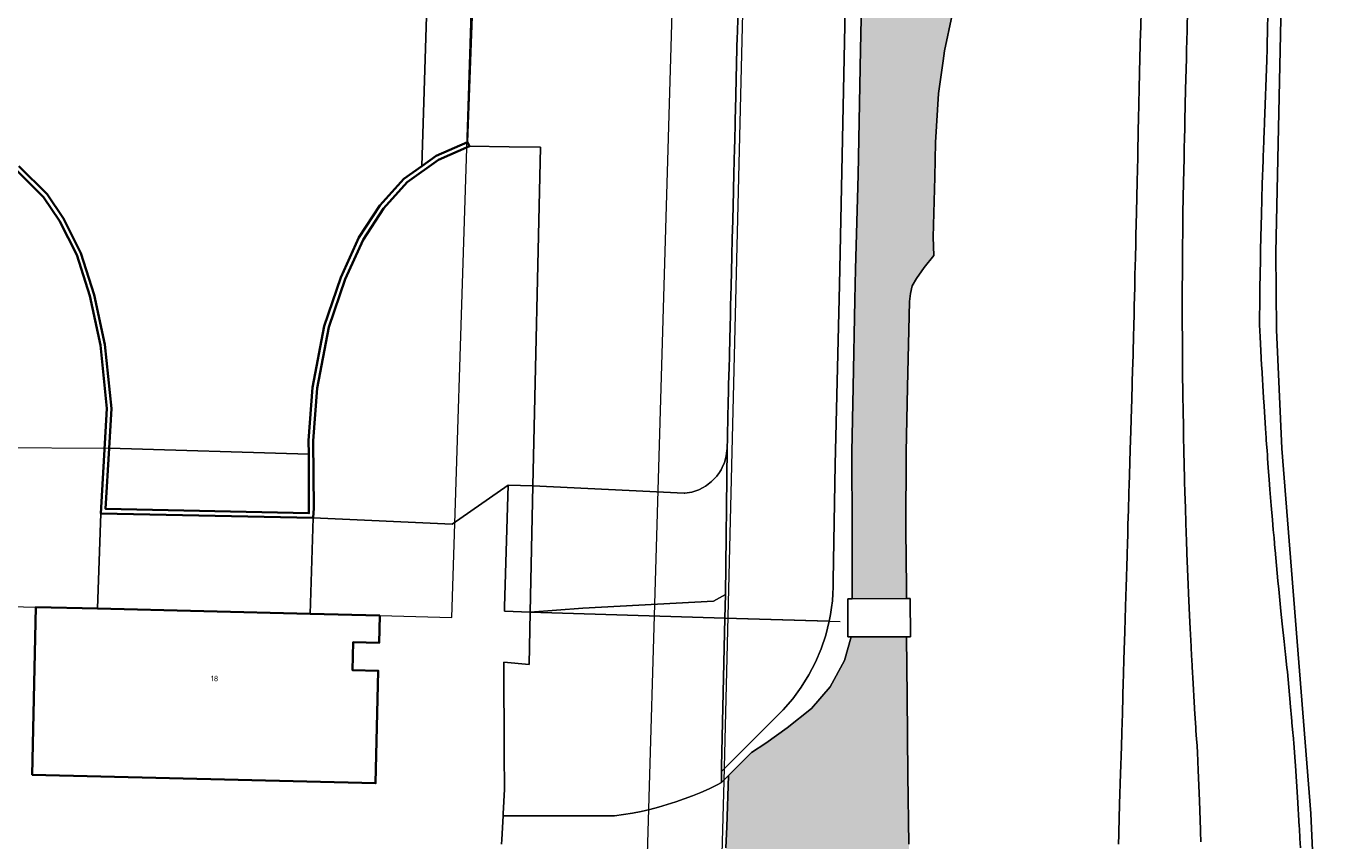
# Model space of a CAD drawing. Header units: metres. Extents: x 250001 to 257773, y 598992 to 609118.
# Tile 472 of 656: x 253793 to 253878, y 604022 to 604075. Entities that reach past the tile are written whole.
import ezdxf
from ezdxf.enums import TextEntityAlignment as Align
from ezdxf.lldxf.tags import DXFTag

# ---------------------------------------------------------------- set-up
doc = ezdxf.new("R2010")
doc.units = ezdxf.units.M
for name, color, linetype, lineweight in [('B-WE-FV-GELEIDING_WILDROOSTER-GV', 252, 'Continuous', 18), ('B-WE-GK-KADEMUUR-GV', 252, 'Continuous', 35), ('B-WE-GR-GRAS-GV', 252, 'Continuous', 13), ('B-WE-GW-TALUD_KRUIN-G', 252, 'Continuous', 18), ('B-WE-IE-TERREINAFSCHEIDING_KUNSTMATIG_HEKWERK-G', 252, 'IE-TERREINAFSCHEIDING-KUNSTMATIG', 18), ('B-WE-KG-GRENS_PERCEEL-G', 150, 'KG-PERCEEL', 18), ('B-WE-KW-KUNSTWERK_GEMAAL-GV', 252, 'Continuous', 18), ('B-WE-OG-BEBOUWING-GV', 1, 'Continuous', 35), ('B-WE-OG-BEBOUWING-T18', 7, 'Continuous', 18), ('B-WE-OG-WATER-GV', 252, 'Continuous', 18), ('B-WE-OG-WATER_SLOOT-GV', 252, 'Continuous', 18), ('B-WE-VH-VERHARDING_BETON-GV', 252, 'Continuous', 18), ('B-WE-VH-VERHARDING_GESLOTEN-GV', 252, 'Continuous', 18), ('B-WE-VH-VERHARDING_OPEN-GV', 252, 'Continuous', 18), ('N-WE-VH-VERHARDING_ASFALT-A', 252, 'Continuous', 18), ('X-XX-AL-REFERENTIE-G', 7, 'Continuous', 18)]:
    doc.layers.add(name, color=color, linetype=linetype, lineweight=lineweight)
doc.styles.add('NLCS-ISO-ANNOTATIEF-T18', font='NLCS-ISO.ttf', dxfattribs={"height": 1.8})
doc.styles.get("Standard").update_dxf_attribs({"font": 'NLCS-ISO.ttf'})
doc.linetypes.add('IE-TERREINAFSCHEIDING-KUNSTMATIG', pattern='A,4,[82,NLCS.shx,S=0.75,R=90,X=0,Y=0],4,-2', length=10)
tags = doc.linetypes.add('KG-PERCEEL', pattern='A,5.5,-2,["P",Standard,S=1.8,R=0,X=-0.5,Y=-0.9],-2,5.5,-2,[5,NLCS.SHX,S=0.75,R=0,X=0,Y=0],-2', length=19).pattern_tags.tags
tags[6] = DXFTag(74, 10)

# ---------------------------------------------------------------- blocks, each defined once
blk = doc.blocks.new('BS2021-132-Xref-KAD-20210617')
at = {"layer": 'B-WE-KG-GRENS_PERCEEL-G', "flags": 128}
for points in [[(253838.25, 604026.06), (253840.24, 604107.63), (253841.404, 604155.428)], [(253753.404, 604104.425), (253753.42, 604105.39), (253753.73, 604105.62), (253758.21, 604106.48), (253782.39, 604102.18), (253785.75, 604101.08), (253788.36, 604098.52), (253789.46, 604095.42), (253790.05, 604092.03), (253788.908, 604037.43), (253793.77, 604037.31), (253793.53, 604026.48), (253815.73, 604025.93), (253815.9, 604033.2), (253814.23, 604033.24), (253814.27, 604035.04), (253815.95, 604035), (253815.99, 604036.76), (253820.648, 604036.645), (253822.5, 604094.64), (253823.15, 604097.54), (253824.38, 604100.37), (253836.41, 604125.016)], [(253823.066, 603694.22), (253824.846, 603714.819), (253825.742, 603745.812), (253827.078, 603745.812), (253827.218, 603749.437), (253825.846, 603749.462), (253827.756, 603815.568), (253827.88, 603817.7), (253828.81, 603854.54), (253829.44, 603887.65), (253830.8, 603925.15), (253830.92, 603939.77), (253836.27, 604122.77), (253836.41, 604125.016)], [(253829.319, 603700.791), (253838.25, 604026.06)]]:
    blk.add_lwpolyline(points, dxfattribs=at)
blk = doc.blocks.new('BS2021-132-Xref-BGT-GRIJS-20210617-aangepast')
at = {"layer": 'B-WE-FV-GELEIDING_WILDROOSTER-GV', "flags": 128}
blk.add_lwpolyline([(253850.31, 604035.395), (253850.29, 604037.859), (253846.246, 604037.854), (253846.25, 604035.388)], close=True, dxfattribs=at)
at = {"layer": 'B-WE-GK-KADEMUUR-GV', "flags": 128}
blk.add_lwpolyline([(253792.452, 604065.599), (253794.256, 604063.791), (253795.3, 604062.275), (253796.404, 604060.061), (253797.249, 604057.415), (253797.937, 604054.227), (253798.358, 604050.139), (253797.96, 604043.364), (253811.694, 604043.071), (253811.74, 604043.713), (253811.7, 604048.06), (253811.948, 604051.451), (253812.701, 604055.393), (253813.749, 604058.489), (253814.913, 604061.035), (253816.239, 604063.067), (253817.761, 604064.765), (253819.789, 604066.208), (253821.791, 604067.085), (253821.67, 604067.36), (253819.64, 604066.47), (253818.708, 604065.807), (253817.56, 604064.99), (253816, 604063.25), (253814.65, 604061.18), (253813.47, 604058.6), (253812.41, 604055.47), (253811.65, 604051.49), (253811.4, 604048.07), (253811.408, 604047.195), (253811.416, 604043.378), (253798.278, 604043.657), (253798.508, 604047.576), (253798.659, 604050.145), (253798.233, 604054.275), (253797.539, 604057.493), (253796.683, 604060.175), (253795.559, 604062.428), (253794.488, 604063.984), (253792.666, 604065.809)], dxfattribs=at)
at = {"layer": 'B-WE-GR-GRAS-GV', "flags": 128}
for points in [[(253822.17, 604080.73), (253821.67, 604067.36), (253821.791, 604067.085), (253824.359, 604067.049), (253826.376, 604067.018), (253825.893, 604045.156), (253835.678, 604044.661), (253835.688, 604044.662), (253835.711, 604044.666), (253836.161, 604044.738), (253836.626, 604044.892), (253836.896, 604045.035), (253837.059, 604045.12), (253837.11, 604045.159), (253837.449, 604045.415), (253837.786, 604045.77), (253837.837, 604045.845), (253837.953, 604046.016), (253837.981, 604046.057), (253838.061, 604046.175), (253838.136, 604046.337), (253838.267, 604046.62), (253838.272, 604046.639), (253838.397, 604047.091), (253838.43, 604047.399), (253838.446, 604047.552), (253838.463, 604048.209), (253838.503, 604049.753), (253838.517, 604050.35), (253838.57, 604052.491), (253838.572, 604052.561), (253838.574, 604052.628), (253838.599, 604053.649), (253838.623, 604054.631), (253838.644, 604055.466), (253838.661, 604056.158), (253838.676, 604056.77), (253838.708, 604058.064), (253838.71, 604058.131), (253838.71, 604058.144), (253838.729, 604058.909), (253838.758, 604060.092), (253838.782, 604061.047), (253838.786, 604061.224), (253838.796, 604061.609), (253838.834, 604063.185), (253838.887, 604065.323), (253838.928, 604066.957), (253838.94, 604067.461), (253838.941, 604067.508), (253838.967, 604068.542), (253838.975, 604068.881), (253838.989, 604069.427), (253839.038, 604071.426), (253839.087, 604073.426), (253839.106, 604074.173), (253839.111, 604074.401), (253839.137, 604075.425)], [(253839.137, 604075.425), (253839.111, 604074.401), (253839.106, 604074.173), (253839.087, 604073.426), (253839.038, 604071.426), (253838.989, 604069.427), (253838.975, 604068.881), (253838.967, 604068.542), (253838.941, 604067.508), (253838.94, 604067.461), (253838.928, 604066.957), (253838.887, 604065.323), (253838.834, 604063.185), (253838.796, 604061.609), (253838.786, 604061.224), (253838.782, 604061.047), (253838.758, 604060.092), (253838.729, 604058.909), (253838.71, 604058.144), (253838.71, 604058.131), (253838.708, 604058.064), (253838.676, 604056.77), (253838.661, 604056.158), (253838.644, 604055.466), (253838.623, 604054.631), (253838.599, 604053.649), (253838.574, 604052.628), (253838.572, 604052.561), (253838.57, 604052.491), (253838.517, 604050.35), (253838.503, 604049.753), (253838.463, 604048.209), (253838.446, 604047.552), (253838.343, 604038.118), (253838.309, 604036.606), (253845.053, 604036.4), (253845.136, 604036.837), (253845.203, 604037.277), (253845.253, 604037.719), (253845.287, 604038.163), (253845.304, 604038.608), (253845.304, 604039.053), (253845.439, 604046.526), (253845.718, 604058.13), (253846.226, 604083.259)], [(253846.226, 604083.259), (253845.718, 604058.13), (253845.439, 604046.526), (253845.304, 604039.053), (253845.304, 604038.608), (253845.287, 604038.163), (253845.253, 604037.719), (253845.203, 604037.277), (253845.136, 604036.837), (253845.053, 604036.4), (253844.827, 604035.496), (253844.531, 604034.612), (253844.167, 604033.753), (253843.737, 604032.926), (253843.244, 604032.135), (253842.691, 604031.384), (253842.08, 604030.679), (253841.417, 604030.024), (253838.09, 604026.684), (253838.087, 604025.973), (253838.54, 604026.428), (253840.022, 604027.916), (253840.954, 604028.526), (253842.334, 604029.509), (253843.901, 604030.769), (253845.106, 604032.152), (253846.04, 604033.859), (253846.465, 604035.388), (253846.25, 604035.388), (253846.246, 604037.854), (253846.531, 604037.854), (253846.541, 604039.478), (253846.522, 604041.105), (253846.526, 604042.254), (253846.514, 604047.34), (253846.594, 604051.53), (253846.709, 604057.16), (253846.744, 604059.134), (253846.912, 604065.234), (253847.063, 604073.307), (253847.223, 604080.474)], [(253873.432, 604076.637), (253873.39, 604074.637), (253873.368, 604073.613), (253873.36, 604073.385), (253873.333, 604072.638), (253873.187, 604068.64), (253873.162, 604067.947), (253873.149, 604067.634), (253873.112, 604066.679), (253873.11, 604066.636), (253873.093, 604066.17), (253873.041, 604064.661), (253872.983, 604062.686), (253872.947, 604061.229), (253872.939, 604060.874), (253872.936, 604060.71), (253872.919, 604059.828), (253872.9, 604058.735), (253872.89, 604058.028), (253872.89, 604058.016), (253872.889, 604057.954), (253872.875, 604056.759), (253872.87, 604056.193), (253872.866, 604055.554), (253872.902, 604054.782), (253872.947, 604053.876), (253872.996, 604052.934), (253872.999, 604052.872), (253873.003, 604052.807), (253873.12, 604050.833), (253873.155, 604050.283), (253873.248, 604048.86), (253873.29, 604048.254), (253873.3, 604048.114), (253873.32, 604047.831), (253873.349, 604047.418), (253873.35, 604047.4), (253873.369, 604047.143), (253873.38, 604046.995), (253873.388, 604046.888), (253873.39, 604046.851), (253873.402, 604046.696), (253873.407, 604046.629), (253873.431, 604046.31), (253873.489, 604045.549), (253873.538, 604044.917), (253873.623, 604043.867), (253873.699, 604042.948), (253873.755, 604042.296), (253873.8, 604041.786), (253873.802, 604041.762), (253873.861, 604041.098), (253873.872, 604040.979), (253874.055, 604039.013), (253874.107, 604038.475), (253874.25, 604037.047), (253874.334, 604036.223), (253874.455, 604035.083), (253874.525, 604034.436), (253874.544, 604034.264), (253874.594, 604033.811), (253874.639, 604033.41), (253874.664, 604033.118), (253874.836, 604031.157), (253874.838, 604031.141), (253874.842, 604031.097), (253874.949, 604029.94), (253874.958, 604029.845), (253875.021, 604029.194), (253875.026, 604029.135), (253875.034, 604029.06), (253875.106, 604028.235), (253875.15, 604027.616), (253875.189, 604027.059), (253875.321, 604025.029), (253875.433, 604023.137), (253875.441, 604022.997), (253875.476, 604022.354), (253875.508, 604021.755)], [(253876.656, 604013.536), (253876.187, 604023.972), (253874.31, 604047.55), (253873.952, 604055.225), (253873.91, 604060.231), (253875.234, 604121.607)], [(253865.228, 604076.825), (253865.182, 604074.826), (253865.158, 604073.802), (253865.153, 604073.574), (253865.136, 604072.827), (253865.09, 604070.827), (253865.044, 604068.828), (253865.028, 604068.17), (253865.021, 604067.85), (253864.999, 604066.876), (253864.998, 604066.832), (253864.987, 604066.357), (253864.951, 604064.818), (253864.905, 604062.804), (253864.871, 604061.319), (253864.863, 604060.956), (253864.859, 604060.79), (253864.838, 604059.891), (253864.812, 604058.776), (253864.796, 604058.056), (253864.796, 604058.043), (253864.794, 604057.98), (253864.766, 604056.761), (253864.753, 604056.185), (253864.736, 604055.533), (253864.715, 604054.746), (253864.69, 604053.821), (253864.665, 604052.86), (253864.663, 604052.797), (253864.661, 604052.731), (253864.601, 604050.714), (253864.585, 604050.152), (253864.541, 604048.697), (253864.523, 604048.078), (253864.519, 604047.934), (253864.51, 604047.645), (253864.497, 604047.221), (253864.497, 604047.203), (253864.489, 604046.94), (253864.484, 604046.789), (253864.481, 604046.679), (253864.48, 604046.641), (253864.475, 604046.482), (253864.473, 604046.413), (253864.464, 604046.087), (253864.457, 604045.854), (253864.456, 604045.819), (253864.453, 604045.742), (253864.44, 604045.307), (253864.421, 604044.66), (253864.389, 604043.583), (253864.361, 604042.639), (253864.341, 604041.971), (253864.325, 604041.446), (253864.325, 604041.422), (253864.304, 604040.74), (253864.301, 604040.618), (253864.24, 604038.595), (253864.224, 604038.041), (253864.18, 604036.571), (253864.155, 604035.721), (253864.12, 604034.545), (253864.1, 604033.876), (253864.095, 604033.699), (253864.081, 604033.23), (253864.068, 604032.816), (253864.059, 604032.515), (253863.999, 604030.489), (253863.998, 604030.472), (253863.997, 604030.427), (253863.961, 604029.23), (253863.959, 604029.132), (253863.956, 604029.035), (253863.939, 604028.458), (253863.937, 604028.397), (253863.934, 604028.319), (253863.916, 604027.71), (253863.898, 604027.106), (253863.882, 604026.564), (253863.823, 604024.587), (253863.768, 604022.748), (253863.764, 604022.612), (253863.746, 604021.987)], [(253869.077, 604022.154), (253869.057, 604022.787), (253869.052, 604022.924), (253868.986, 604024.785), (253868.903, 604026.784), (253868.879, 604027.331), (253868.851, 604027.941), (253868.803, 604028.644), (253868.798, 604028.721), (253868.794, 604028.781), (253868.757, 604029.348), (253868.751, 604029.442), (253868.745, 604029.539), (253868.67, 604030.716), (253868.667, 604030.76), (253868.666, 604030.777), (253868.548, 604032.77), (253868.532, 604033.067), (253868.509, 604033.475), (253868.484, 604033.936), (253868.474, 604034.111), (253868.439, 604034.77), (253868.381, 604035.93), (253868.34, 604036.768), (253868.274, 604038.219), (253868.25, 604038.766), (253868.17, 604040.764), (253868.165, 604040.884), (253868.141, 604041.559), (253868.14, 604041.583), (253868.122, 604042.101), (253868.099, 604042.763), (253868.07, 604043.697), (253868.038, 604044.762), (253868.02, 604045.403), (253868.009, 604045.834), (253868.007, 604045.909), (253868.006, 604045.944), (253868.001, 604046.175), (253867.993, 604046.498), (253867.991, 604046.567), (253867.987, 604046.724), (253867.986, 604046.761), (253867.984, 604046.87), (253867.98, 604047.019), (253867.975, 604047.28), (253867.974, 604047.299), (253867.965, 604047.718), (253867.959, 604048.005), (253867.956, 604048.147), (253867.944, 604048.761), (253867.92, 604050.203), (253867.912, 604050.76), (253867.888, 604052.76), (253867.888, 604052.826), (253867.887, 604052.888), (253867.88, 604053.842), (253867.875, 604054.76), (253867.872, 604055.541), (253867.871, 604056.188), (253867.871, 604056.76), (253867.873, 604057.97), (253867.873, 604058.045), (253867.876, 604058.76), (253867.883, 604059.867), (253867.891, 604060.76), (253867.893, 604060.925), (253867.897, 604061.286), (253867.916, 604062.76), (253867.95, 604064.76), (253867.982, 604066.288), (253867.993, 604066.759), (253867.994, 604066.803), (253868.019, 604067.77), (253868.027, 604068.088), (253868.043, 604068.759), (253868.089, 604070.758), (253868.135, 604072.758), (253868.152, 604073.505), (253868.157, 604073.733), (253868.181, 604074.757), (253868.227, 604076.756)], [(253868.227, 604076.756), (253868.181, 604074.757), (253868.157, 604073.733), (253868.152, 604073.505), (253868.135, 604072.758), (253868.089, 604070.758), (253868.043, 604068.759), (253868.027, 604068.088), (253868.019, 604067.77), (253867.994, 604066.803), (253867.993, 604066.759), (253867.982, 604066.288), (253867.95, 604064.76), (253867.916, 604062.76), (253867.897, 604061.286), (253867.893, 604060.925), (253867.891, 604060.76), (253867.883, 604059.867), (253867.876, 604058.76), (253867.873, 604058.045), (253867.873, 604057.97), (253867.871, 604056.76), (253867.871, 604056.188), (253867.872, 604055.541), (253867.875, 604054.76), (253867.88, 604053.842), (253867.887, 604052.888), (253867.888, 604052.826), (253867.888, 604052.76), (253867.912, 604050.76), (253867.92, 604050.203), (253867.944, 604048.761), (253867.956, 604048.147), (253867.959, 604048.005), (253867.965, 604047.718), (253867.974, 604047.299), (253867.975, 604047.28), (253867.98, 604047.019), (253867.984, 604046.87), (253867.986, 604046.761), (253867.987, 604046.724), (253867.991, 604046.567), (253867.993, 604046.498), (253868.001, 604046.175), (253868.006, 604045.944), (253868.007, 604045.909), (253868.009, 604045.834), (253868.02, 604045.403), (253868.038, 604044.762), (253868.07, 604043.697), (253868.099, 604042.763), (253868.122, 604042.101), (253868.14, 604041.583), (253868.141, 604041.559), (253868.165, 604040.884), (253868.17, 604040.764), (253868.25, 604038.766), (253868.274, 604038.219), (253868.34, 604036.768), (253868.381, 604035.93), (253868.439, 604034.77), (253868.474, 604034.111), (253868.484, 604033.936), (253868.509, 604033.475), (253868.532, 604033.067), (253868.548, 604032.77), (253868.666, 604030.777), (253868.667, 604030.76), (253868.67, 604030.716), (253868.745, 604029.539), (253868.751, 604029.442), (253868.757, 604029.348), (253868.794, 604028.781), (253868.798, 604028.721), (253868.803, 604028.644), (253868.851, 604027.941), (253868.879, 604027.331), (253868.903, 604026.784), (253868.986, 604024.785), (253869.052, 604022.924), (253869.057, 604022.787), (253869.077, 604022.154)], [(253875.508, 604021.755), (253875.476, 604022.354), (253875.441, 604022.997), (253875.433, 604023.137), (253875.321, 604025.029), (253875.189, 604027.059), (253875.15, 604027.616), (253875.106, 604028.235), (253875.034, 604029.06), (253875.026, 604029.135), (253875.021, 604029.194), (253874.958, 604029.845), (253874.949, 604029.94), (253874.842, 604031.097), (253874.838, 604031.141), (253874.836, 604031.157), (253874.664, 604033.118), (253874.639, 604033.41), (253874.594, 604033.811), (253874.544, 604034.264), (253874.525, 604034.436), (253874.455, 604035.083), (253874.334, 604036.223), (253874.25, 604037.047), (253874.107, 604038.475), (253874.055, 604039.013), (253873.872, 604040.979), (253873.861, 604041.098), (253873.802, 604041.762), (253873.8, 604041.786), (253873.755, 604042.296), (253873.699, 604042.948), (253873.623, 604043.867), (253873.538, 604044.917), (253873.489, 604045.549), (253873.431, 604046.31), (253873.407, 604046.629), (253873.402, 604046.696), (253873.39, 604046.851), (253873.388, 604046.888), (253873.38, 604046.995), (253873.369, 604047.143), (253873.35, 604047.4), (253873.349, 604047.418), (253873.32, 604047.831), (253873.3, 604048.114), (253873.29, 604048.254), (253873.248, 604048.86), (253873.155, 604050.283), (253873.12, 604050.833), (253873.003, 604052.807), (253872.999, 604052.872), (253872.996, 604052.934), (253872.947, 604053.876), (253872.902, 604054.782), (253872.866, 604055.554), (253872.87, 604056.193), (253872.875, 604056.759), (253872.889, 604057.954), (253872.89, 604058.016), (253872.89, 604058.028), (253872.9, 604058.735), (253872.919, 604059.828), (253872.936, 604060.71), (253872.939, 604060.874), (253872.947, 604061.229), (253872.983, 604062.686), (253873.041, 604064.661), (253873.093, 604066.17), (253873.11, 604066.636), (253873.112, 604066.679), (253873.149, 604067.634), (253873.162, 604067.947), (253873.187, 604068.64), (253873.333, 604072.638), (253873.36, 604073.385), (253873.368, 604073.613), (253873.39, 604074.637), (253873.432, 604076.637)]]:
    blk.add_lwpolyline(points, dxfattribs=at)
for points in [[(253838.446, 604047.552), (253838.43, 604047.399), (253838.397, 604047.091), (253838.272, 604046.639), (253838.267, 604046.62), (253838.136, 604046.337), (253838.061, 604046.175), (253837.981, 604046.057), (253837.953, 604046.016), (253837.837, 604045.845), (253837.786, 604045.77), (253837.449, 604045.415), (253837.11, 604045.159), (253837.059, 604045.12), (253836.896, 604045.035), (253836.626, 604044.892), (253836.161, 604044.738), (253835.711, 604044.666), (253835.688, 604044.662), (253835.678, 604044.661), (253825.893, 604045.156), (253825.721, 604036.991), (253829.125, 604037.25), (253837.565, 604037.692), (253838.343, 604038.118)], [(253838.309, 604036.606), (253838.343, 604038.118), (253837.565, 604037.692), (253829.125, 604037.25), (253825.721, 604036.991)], [(253838.309, 604036.606), (253825.721, 604036.991), (253825.649, 604033.597), (253824.022, 604033.758), (253824.045, 604027.837), (253824.054, 604025.549), (253823.974, 604023.956), (253823.967, 604023.825), (253831.179, 604023.819), (253831.753, 604023.901), (253832.324, 604023.999), (253832.892, 604024.113), (253833.456, 604024.242), (253834.017, 604024.387), (253834.574, 604024.548), (253835.126, 604024.724), (253835.673, 604024.915), (253836.214, 604025.12), (253836.75, 604025.341), (253837.279, 604025.577), (253837.802, 604025.827), (253838.087, 604025.973), (253838.09, 604026.684), (253838.091, 604026.996)], [(253843.244, 604032.135), (253843.737, 604032.926), (253844.167, 604033.753), (253844.531, 604034.612), (253844.827, 604035.496), (253845.053, 604036.4), (253838.309, 604036.606), (253838.091, 604026.996), (253838.09, 604026.684), (253841.417, 604030.024), (253842.08, 604030.679), (253842.691, 604031.384)]]:
    blk.add_lwpolyline(points, close=True, dxfattribs=at)
at = {"layer": 'B-WE-GW-TALUD_KRUIN-G', "flags": 128}
for points in [[(253865.228, 604076.825), (253865.182, 604074.826), (253865.158, 604073.802), (253865.153, 604073.574), (253865.136, 604072.827), (253865.09, 604070.827), (253865.044, 604068.828), (253865.028, 604068.17), (253865.021, 604067.85), (253864.999, 604066.876), (253864.998, 604066.832), (253864.987, 604066.357), (253864.951, 604064.818), (253864.905, 604062.804), (253864.871, 604061.319), (253864.863, 604060.956), (253864.859, 604060.79), (253864.838, 604059.891), (253864.812, 604058.776), (253864.796, 604058.056), (253864.796, 604058.043), (253864.794, 604057.98), (253864.766, 604056.761), (253864.753, 604056.185), (253864.736, 604055.533), (253864.715, 604054.746), (253864.69, 604053.821), (253864.665, 604052.86), (253864.663, 604052.797), (253864.661, 604052.731), (253864.601, 604050.714), (253864.585, 604050.152), (253864.541, 604048.697), (253864.523, 604048.078), (253864.519, 604047.934), (253864.51, 604047.645), (253864.497, 604047.221), (253864.497, 604047.203), (253864.489, 604046.94), (253864.484, 604046.789), (253864.481, 604046.679), (253864.48, 604046.641), (253864.475, 604046.482), (253864.473, 604046.413), (253864.464, 604046.087), (253864.457, 604045.854), (253864.456, 604045.819), (253864.453, 604045.742), (253864.44, 604045.307), (253864.421, 604044.66), (253864.389, 604043.583), (253864.361, 604042.639), (253864.341, 604041.971), (253864.325, 604041.446), (253864.325, 604041.422), (253864.304, 604040.74), (253864.301, 604040.618), (253864.24, 604038.595), (253864.224, 604038.041), (253864.18, 604036.571), (253864.155, 604035.721), (253864.12, 604034.545), (253864.1, 604033.876), (253864.095, 604033.699), (253864.081, 604033.23), (253864.068, 604032.816), (253864.059, 604032.515), (253863.999, 604030.489), (253863.998, 604030.472), (253863.997, 604030.427), (253863.961, 604029.23), (253863.959, 604029.132), (253863.956, 604029.035), (253863.939, 604028.458), (253863.937, 604028.397), (253863.934, 604028.319), (253863.916, 604027.71), (253863.898, 604027.106), (253863.882, 604026.564), (253863.823, 604024.587), (253863.768, 604022.748), (253863.764, 604022.612), (253863.746, 604021.987)], [(253869.077, 604022.154), (253869.057, 604022.787), (253869.052, 604022.924), (253868.986, 604024.785), (253868.903, 604026.784), (253868.879, 604027.331), (253868.851, 604027.941), (253868.803, 604028.644), (253868.798, 604028.721), (253868.794, 604028.781), (253868.757, 604029.348), (253868.751, 604029.442), (253868.745, 604029.539), (253868.67, 604030.716), (253868.667, 604030.76), (253868.666, 604030.777), (253868.548, 604032.77), (253868.532, 604033.067), (253868.509, 604033.475), (253868.484, 604033.936), (253868.474, 604034.111), (253868.439, 604034.77), (253868.381, 604035.93), (253868.34, 604036.768), (253868.274, 604038.219), (253868.25, 604038.766), (253868.17, 604040.764), (253868.165, 604040.884), (253868.141, 604041.559), (253868.14, 604041.583), (253868.122, 604042.101), (253868.099, 604042.763), (253868.07, 604043.697), (253868.038, 604044.762), (253868.02, 604045.403), (253868.009, 604045.834), (253868.007, 604045.909), (253868.006, 604045.944), (253868.001, 604046.175), (253867.993, 604046.498), (253867.991, 604046.567), (253867.987, 604046.724), (253867.986, 604046.761), (253867.984, 604046.87), (253867.98, 604047.019), (253867.975, 604047.28), (253867.974, 604047.299), (253867.965, 604047.718), (253867.959, 604048.005), (253867.956, 604048.147), (253867.944, 604048.761), (253867.92, 604050.203), (253867.912, 604050.76), (253867.888, 604052.76), (253867.888, 604052.826), (253867.887, 604052.888), (253867.88, 604053.842), (253867.875, 604054.76), (253867.872, 604055.541), (253867.871, 604056.188), (253867.871, 604056.76), (253867.873, 604057.97), (253867.873, 604058.045), (253867.876, 604058.76), (253867.883, 604059.867), (253867.891, 604060.76), (253867.893, 604060.925), (253867.897, 604061.286), (253867.916, 604062.76), (253867.95, 604064.76), (253867.982, 604066.288), (253867.993, 604066.759), (253867.994, 604066.803), (253868.019, 604067.77), (253868.027, 604068.088), (253868.043, 604068.759), (253868.089, 604070.758), (253868.135, 604072.758), (253868.152, 604073.505), (253868.157, 604073.733), (253868.181, 604074.757), (253868.227, 604076.756)], [(253868.227, 604076.756), (253868.181, 604074.757), (253868.157, 604073.733), (253868.152, 604073.505), (253868.135, 604072.758), (253868.089, 604070.758), (253868.043, 604068.759), (253868.027, 604068.088), (253868.019, 604067.77), (253867.994, 604066.803), (253867.993, 604066.759), (253867.982, 604066.288), (253867.95, 604064.76), (253867.916, 604062.76), (253867.897, 604061.286), (253867.893, 604060.925), (253867.891, 604060.76), (253867.883, 604059.867), (253867.876, 604058.76), (253867.873, 604058.045), (253867.873, 604057.97), (253867.871, 604056.76), (253867.871, 604056.188), (253867.872, 604055.541), (253867.875, 604054.76), (253867.88, 604053.842), (253867.887, 604052.888), (253867.888, 604052.826), (253867.888, 604052.76), (253867.912, 604050.76), (253867.92, 604050.203), (253867.944, 604048.761), (253867.956, 604048.147), (253867.959, 604048.005), (253867.965, 604047.718), (253867.974, 604047.299), (253867.975, 604047.28), (253867.98, 604047.019), (253867.984, 604046.87), (253867.986, 604046.761), (253867.987, 604046.724), (253867.991, 604046.567), (253867.993, 604046.498), (253868.001, 604046.175), (253868.006, 604045.944), (253868.007, 604045.909), (253868.009, 604045.834), (253868.02, 604045.403), (253868.038, 604044.762), (253868.07, 604043.697), (253868.099, 604042.763), (253868.122, 604042.101), (253868.14, 604041.583), (253868.141, 604041.559), (253868.165, 604040.884), (253868.17, 604040.764), (253868.25, 604038.766), (253868.274, 604038.219), (253868.34, 604036.768), (253868.381, 604035.93), (253868.439, 604034.77), (253868.474, 604034.111), (253868.484, 604033.936), (253868.509, 604033.475), (253868.532, 604033.067), (253868.548, 604032.77), (253868.666, 604030.777), (253868.667, 604030.76), (253868.67, 604030.716), (253868.745, 604029.539), (253868.751, 604029.442), (253868.757, 604029.348), (253868.794, 604028.781), (253868.798, 604028.721), (253868.803, 604028.644), (253868.851, 604027.941), (253868.879, 604027.331), (253868.903, 604026.784), (253868.986, 604024.785), (253869.052, 604022.924), (253869.057, 604022.787), (253869.077, 604022.154)]]:
    blk.add_lwpolyline(points, dxfattribs=at)
at = {"layer": 'B-WE-IE-TERREINAFSCHEIDING_KUNSTMATIG_HEKWERK-G', "flags": 128}
for points in [[(253825.893, 604045.156), (253826.376, 604067.018), (253824.359, 604067.049), (253821.791, 604067.085)], [(253788.258, 604063.389), (253791.154, 604063.389), (253791.057, 604047.621), (253798.508, 604047.576)], [(253811.694, 604043.071), (253820.67, 604042.675), (253824.288, 604045.189)], [(253825.721, 604036.991), (253825.893, 604045.156)], [(253838.309, 604036.606), (253825.721, 604036.991)], [(253838.309, 604036.606), (253845.749, 604036.379)]]:
    blk.add_lwpolyline(points, dxfattribs=at)
at = {"layer": 'B-WE-KW-KUNSTWERK_GEMAAL-GV', "flags": 128}
blk.add_lwpolyline([(253811.408, 604047.195), (253798.508, 604047.576), (253798.278, 604043.657), (253811.416, 604043.378)], close=True, dxfattribs=at)
at = {"layer": 'B-WE-OG-BEBOUWING-GV', "flags": 128}
blk.add_lwpolyline([(253797.757, 604037.211), (253793.77, 604037.31), (253793.53, 604026.48), (253815.73, 604025.93), (253815.9, 604033.2), (253814.23, 604033.24), (253814.27, 604035.04), (253815.95, 604035), (253815.99, 604036.76), (253811.488, 604036.871)], close=True, dxfattribs=at)
at = {"layer": 'B-WE-OG-WATER-GV', "flags": 128}
blk.add_lwpolyline([(253792.666, 604065.809), (253794.488, 604063.984), (253795.559, 604062.428), (253796.683, 604060.175), (253797.539, 604057.493), (253798.233, 604054.275), (253798.659, 604050.145), (253798.508, 604047.576), (253811.408, 604047.195), (253811.4, 604048.07), (253811.65, 604051.49), (253812.41, 604055.47), (253813.47, 604058.6), (253814.65, 604061.18), (253816, 604063.25), (253817.56, 604064.99), (253818.708, 604065.807), (253819.013, 604075.481), (253819.228, 604090.035), (253817.907, 604106.685), (253817.799, 604125.929), (253817.793, 604126.435), (253817.775, 604127.93)], dxfattribs=at)
at = {"layer": 'B-WE-OG-WATER_SLOOT-GV', "flags": 128}
blk.add_lwpolyline([(253819.013, 604075.481), (253818.708, 604065.807), (253819.64, 604066.47), (253821.67, 604067.36), (253822.17, 604080.73)], dxfattribs=at)
at = {"layer": 'B-WE-VH-VERHARDING_BETON-GV', "flags": 128}
blk.add_lwpolyline([(253850.29, 604037.859), (253850.035, 604037.859), (253846.531, 604037.854), (253846.246, 604037.854), (253846.25, 604035.388), (253846.465, 604035.388), (253850.04, 604035.395), (253850.31, 604035.395), (253850.31, 604035.4)], close=True, dxfattribs=at)
at = {"layer": 'B-WE-VH-VERHARDING_GESLOTEN-GV', "flags": 128}
for points in [[(253877.668, 604130.402), (253876.2, 604125.091), (253876.062, 604124.589), (253875.835, 604123.764), (253875.789, 604123.595), (253875.455, 604122.38), (253875.336, 604121.962), (253875.242, 604121.635), (253875.234, 604121.607), (253873.91, 604060.231), (253873.952, 604055.225), (253874.31, 604047.55), (253876.187, 604023.972), (253876.656, 604013.536)], [(253847.223, 604080.474), (253847.063, 604073.307), (253846.912, 604065.234), (253846.744, 604059.134), (253846.709, 604057.16), (253846.594, 604051.53), (253846.514, 604047.34), (253846.526, 604042.254), (253846.522, 604041.105), (253846.541, 604039.478), (253846.531, 604037.854), (253850.035, 604037.859), (253850.035, 604037.902), (253850.038, 604038.587), (253850.008, 604042.303), (253850.026, 604047.314), (253850.106, 604051.517), (253850.24, 604057.045), (253850.307, 604057.581), (253850.406, 604058.06), (253850.687, 604058.538), (253851.195, 604059.251), (253851.821, 604060.029), (253851.768, 604061.209), (253851.865, 604065.08), (253851.926, 604067.331), (253852.105, 604070.492), (253852.421, 604072.614), (253852.509, 604073.256), (253852.993, 604075.578)], [(253863.746, 604021.987), (253863.764, 604022.612), (253863.768, 604022.748), (253863.823, 604024.587), (253863.882, 604026.564), (253863.898, 604027.106), (253863.916, 604027.71), (253863.934, 604028.319), (253863.937, 604028.397), (253863.939, 604028.458), (253863.956, 604029.035), (253863.959, 604029.132), (253863.961, 604029.23), (253863.997, 604030.427), (253863.998, 604030.472), (253863.999, 604030.489), (253864.059, 604032.515), (253864.068, 604032.816), (253864.081, 604033.23), (253864.095, 604033.699), (253864.1, 604033.876), (253864.12, 604034.545), (253864.155, 604035.721), (253864.18, 604036.571), (253864.224, 604038.041), (253864.24, 604038.595), (253864.301, 604040.618), (253864.304, 604040.74), (253864.325, 604041.422), (253864.325, 604041.446), (253864.341, 604041.971), (253864.361, 604042.639), (253864.389, 604043.583), (253864.421, 604044.66), (253864.44, 604045.307), (253864.453, 604045.742), (253864.456, 604045.819), (253864.457, 604045.854), (253864.464, 604046.087), (253864.473, 604046.413), (253864.475, 604046.482), (253864.48, 604046.641), (253864.481, 604046.679), (253864.484, 604046.789), (253864.489, 604046.94), (253864.497, 604047.203), (253864.497, 604047.221), (253864.51, 604047.645), (253864.519, 604047.934), (253864.523, 604048.078), (253864.541, 604048.697), (253864.585, 604050.152), (253864.601, 604050.714), (253864.661, 604052.731), (253864.663, 604052.797), (253864.665, 604052.86), (253864.69, 604053.821), (253864.715, 604054.746), (253864.736, 604055.533), (253864.753, 604056.185), (253864.766, 604056.761), (253864.794, 604057.98), (253864.796, 604058.043), (253864.796, 604058.056), (253864.812, 604058.776), (253864.838, 604059.891), (253864.859, 604060.79), (253864.863, 604060.956), (253864.871, 604061.319), (253864.905, 604062.804), (253864.951, 604064.818), (253864.987, 604066.357), (253864.998, 604066.832), (253864.999, 604066.876), (253865.021, 604067.85), (253865.028, 604068.17), (253865.044, 604068.828), (253865.09, 604070.827), (253865.136, 604072.827), (253865.153, 604073.574), (253865.158, 604073.802), (253865.182, 604074.826), (253865.228, 604076.825)], [(253852.993, 604075.578), (253852.509, 604073.256), (253852.421, 604072.614), (253852.105, 604070.492), (253851.926, 604067.331), (253851.865, 604065.08), (253851.768, 604061.209), (253851.821, 604060.029), (253851.195, 604059.251), (253850.687, 604058.538), (253850.406, 604058.06), (253850.307, 604057.581), (253850.24, 604057.045), (253850.106, 604051.517), (253850.026, 604047.314), (253850.008, 604042.303), (253850.038, 604038.587), (253850.035, 604037.902), (253850.035, 604037.859), (253850.29, 604037.859), (253850.31, 604035.4), (253850.31, 604035.395), (253850.04, 604035.395), (253850.084, 604031.538), (253850.135, 604026.47), (253850.202, 604021.987)], [(253850.202, 604021.987), (253850.135, 604026.47), (253850.084, 604031.538), (253850.04, 604035.395), (253846.465, 604035.388), (253846.04, 604033.859), (253845.106, 604032.152), (253843.901, 604030.769), (253842.334, 604029.509), (253840.954, 604028.526), (253840.022, 604027.916), (253838.54, 604026.428), (253838.432, 604023.11), (253838.367, 604021.755)], [(253838.367, 604021.755), (253838.432, 604023.11), (253838.54, 604026.428), (253838.087, 604025.973), (253837.802, 604025.827), (253837.279, 604025.577), (253836.75, 604025.341), (253836.214, 604025.12), (253835.673, 604024.915), (253835.126, 604024.724), (253834.574, 604024.548), (253834.017, 604024.387), (253833.456, 604024.242), (253832.892, 604024.113), (253832.324, 604023.999), (253831.753, 604023.901), (253831.179, 604023.819), (253823.967, 604023.825), (253823.89, 604022.296), (253823.875, 604021.998)]]:
    blk.add_lwpolyline(points, dxfattribs=at)
at = {"layer": 'B-WE-VH-VERHARDING_OPEN-GV', "flags": 128}
blk.add_lwpolyline([(253823.875, 604021.998), (253823.89, 604022.296), (253823.967, 604023.825), (253823.974, 604023.956), (253824.054, 604025.549), (253824.045, 604027.837), (253824.022, 604033.758), (253825.649, 604033.597), (253825.721, 604036.991), (253824.06, 604037.049), (253824.06, 604037.33), (253824.288, 604045.189), (253820.67, 604042.675), (253811.694, 604043.071), (253811.488, 604036.871), (253815.99, 604036.76), (253815.95, 604035), (253814.27, 604035.04), (253814.23, 604033.24), (253815.9, 604033.2), (253815.73, 604025.93), (253793.53, 604026.48), (253793.77, 604037.31), (253797.757, 604037.211), (253797.96, 604043.364), (253798.358, 604050.139), (253797.937, 604054.227), (253797.249, 604057.415), (253796.404, 604060.061), (253795.3, 604062.275), (253794.256, 604063.791), (253792.452, 604065.599)], dxfattribs=at)
for points in [[(253824.359, 604067.049), (253821.791, 604067.085), (253819.789, 604066.208), (253817.761, 604064.765), (253816.239, 604063.067), (253814.913, 604061.035), (253813.749, 604058.489), (253812.701, 604055.393), (253811.948, 604051.451), (253811.7, 604048.06), (253811.74, 604043.713), (253811.694, 604043.071), (253820.67, 604042.675), (253824.288, 604045.189), (253825.893, 604045.156), (253826.376, 604067.018)], [(253825.893, 604045.156), (253824.288, 604045.189), (253824.06, 604037.33), (253824.06, 604037.049), (253825.721, 604036.991)], [(253811.694, 604043.071), (253797.96, 604043.364), (253797.757, 604037.211), (253811.488, 604036.871)]]:
    blk.add_lwpolyline(points, close=True, dxfattribs=at)
at = {"layer": 'B-WE-OG-BEBOUWING-T18', "style": 'NLCS-ISO-ANNOTATIEF-T18'}
blk.add_text('18', height=0.36, rotation=358.6, dxfattribs=at).set_placement((253805.316, 604032.696), align=Align.MIDDLE)
blk = doc.blocks.new('BS2021-132-Xref-toegangsweg gearceerd-aangepast')
at = {"layer": 'N-WE-VH-VERHARDING_ASFALT-A'}
h = blk.add_hatch(color=256, dxfattribs=at)
h.dxf.hatch_style = 1
h.paths.add_polyline_path([(253856.737, 604087.158), (253858.322, 604091.889), (253859.889, 604096.743), (253860.279, 604097.842), (253861.727, 604102.207), (253863.654, 604108.085), (253864.406, 604110.405), (253865.723, 604114.178), (253866.166, 604115.526), (253866.403, 604116.093), (253866.723, 604116.503), (253867.082, 604116.855), (253867.297, 604116.928), (253867.746, 604116.933), (253867.795, 604116.899), (253869.206, 604119.341), (253869.238, 604120.745), (253869.253, 604121.401), (253869.27, 604122.102), (253869.279, 604122.522), (253869.626, 604137.603), (253869.626, 604137.615), (253867.127, 604137.673), (253866.816, 604137.68), (253866.694, 604133.015), (253866.728, 604130.286), (253866.696, 604129.317), (253866.674, 604128.987), (253866.535, 604128.437), (253866.319, 604127.823), (253865.584, 604125.433), (253864.759, 604122.966), (253863.63, 604119.493), (253862.528, 604116.118), (253861.092, 604111.701), (253859.287, 604106.307), (253857.575, 604101.054), (253856.577, 604097.989), (253854.922, 604092.908), (253852.799, 604086.532), (253851.473, 604081.944), (253851.21, 604081.451), (253850.821, 604081.827), (253850.741, 604082.149), (253850.763, 604085.519), (253850.772, 604098.145), (253850.73, 604110.656), (253850.834, 604116.713), (253851.257, 604123.246), (253851.757, 604127.553), (253852.474, 604131.801), (253853.392, 604136.301), (253854.481, 604141.184), (253855.424, 604145.773), (253855.786, 604148.119), (253856.195, 604151.838), (253856.578, 604156.884), (253856.821, 604161.968), (253857.022, 604169.206), (253853.524, 604169.308), (253853.517, 604169.308), (253853.346, 604162.293), (253853.117, 604156.976), (253852.719, 604152.399), (253852.195, 604148.222), (253851.939, 604146.48), (253851.043, 604141.88), (253849.967, 604137.046), (253849.042, 604132.432), (253848.35, 604128.067), (253847.781, 604123.349), (253847.361, 604116.99), (253847.274, 604110.509), (253847.258, 604098.14), (253847.275, 604095.159), (253847.259, 604087.14), (253847.223, 604080.474), (253847.063, 604073.307), (253846.912, 604065.234), (253846.744, 604059.134), (253846.709, 604057.16), (253846.594, 604051.53), (253846.514, 604047.34), (253846.526, 604042.254), (253846.522, 604041.105), (253846.541, 604039.478), (253846.531, 604037.854), (253850.035, 604037.859), (253850.035, 604037.902), (253850.038, 604038.587), (253850.008, 604042.303), (253850.026, 604047.314), (253850.106, 604051.517), (253850.24, 604057.045), (253850.307, 604057.581), (253850.406, 604058.06), (253850.687, 604058.538), (253851.195, 604059.251), (253851.821, 604060.029), (253851.768, 604061.209), (253851.865, 604065.08), (253851.926, 604067.331), (253852.105, 604070.492), (253852.421, 604072.614), (253852.509, 604073.256), (253852.993, 604075.578), (253853.612, 604077.687), (253854.375, 604079.813), (253855.358, 604082.951)])
h = blk.add_hatch(color=256, dxfattribs=at)
h.dxf.hatch_style = 1
h.paths.add_polyline_path([(253842.844, 604011.75), (253843.096, 604012.432), (253843.357, 604012.834), (253843.768, 604013.076), (253843.899, 604013.085), (253844.43, 604013.119), (253845.057, 604013.098), (253845.165, 604013.062), (253845.655, 604012.896), (253846.061, 604012.483), (253846.339, 604012.017), (253846.523, 604011.533), (253850.388, 604011.538), (253850.271, 604016.275), (253850.202, 604021.987), (253850.135, 604026.47), (253850.084, 604031.538), (253850.04, 604035.395), (253846.465, 604035.388), (253846.04, 604033.859), (253845.106, 604032.152), (253843.901, 604030.769), (253842.334, 604029.509), (253840.954, 604028.526), (253840.022, 604027.916), (253838.54, 604026.428), (253838.432, 604023.11), (253838.367, 604021.755), (253838.275, 604018.621), (253838.207, 604015.3), (253838.044, 604012.643)])
at = {"layer": 'B-WE-VH-VERHARDING_GESLOTEN-GV', "flags": 128}
for points in [[(253847.223, 604080.474), (253847.063, 604073.307), (253846.912, 604065.234), (253846.744, 604059.134), (253846.709, 604057.16), (253846.594, 604051.53), (253846.514, 604047.34), (253846.526, 604042.254), (253846.522, 604041.105), (253846.541, 604039.478), (253846.531, 604037.854), (253850.035, 604037.859), (253850.035, 604037.902), (253850.038, 604038.587), (253850.008, 604042.303), (253850.026, 604047.314), (253850.106, 604051.517), (253850.24, 604057.045), (253850.307, 604057.581), (253850.406, 604058.06), (253850.687, 604058.538), (253851.195, 604059.251), (253851.821, 604060.029), (253851.768, 604061.209), (253851.865, 604065.08), (253851.926, 604067.331), (253852.105, 604070.492), (253852.421, 604072.614), (253852.509, 604073.256), (253852.993, 604075.578)], [(253850.202, 604021.987), (253850.135, 604026.47), (253850.084, 604031.538), (253850.04, 604035.395), (253846.465, 604035.388), (253846.04, 604033.859), (253845.106, 604032.152), (253843.901, 604030.769), (253842.334, 604029.509), (253840.954, 604028.526), (253840.022, 604027.916), (253838.54, 604026.428), (253838.432, 604023.11), (253838.367, 604021.755)]]:
    blk.add_lwpolyline(points, dxfattribs=at)

msp = doc.modelspace()

# ---------------------------------------------------------------- block references
at = {"layer": 'X-XX-AL-REFERENTIE-G'}
for name in ['BS2021-132-Xref-BGT-GRIJS-20210617-aangepast', 'BS2021-132-Xref-KAD-20210617', 'BS2021-132-Xref-toegangsweg gearceerd-aangepast']:
    msp.add_blockref(name, (0, 0), dxfattribs=at)

doc.saveas('drawing.dxf')
